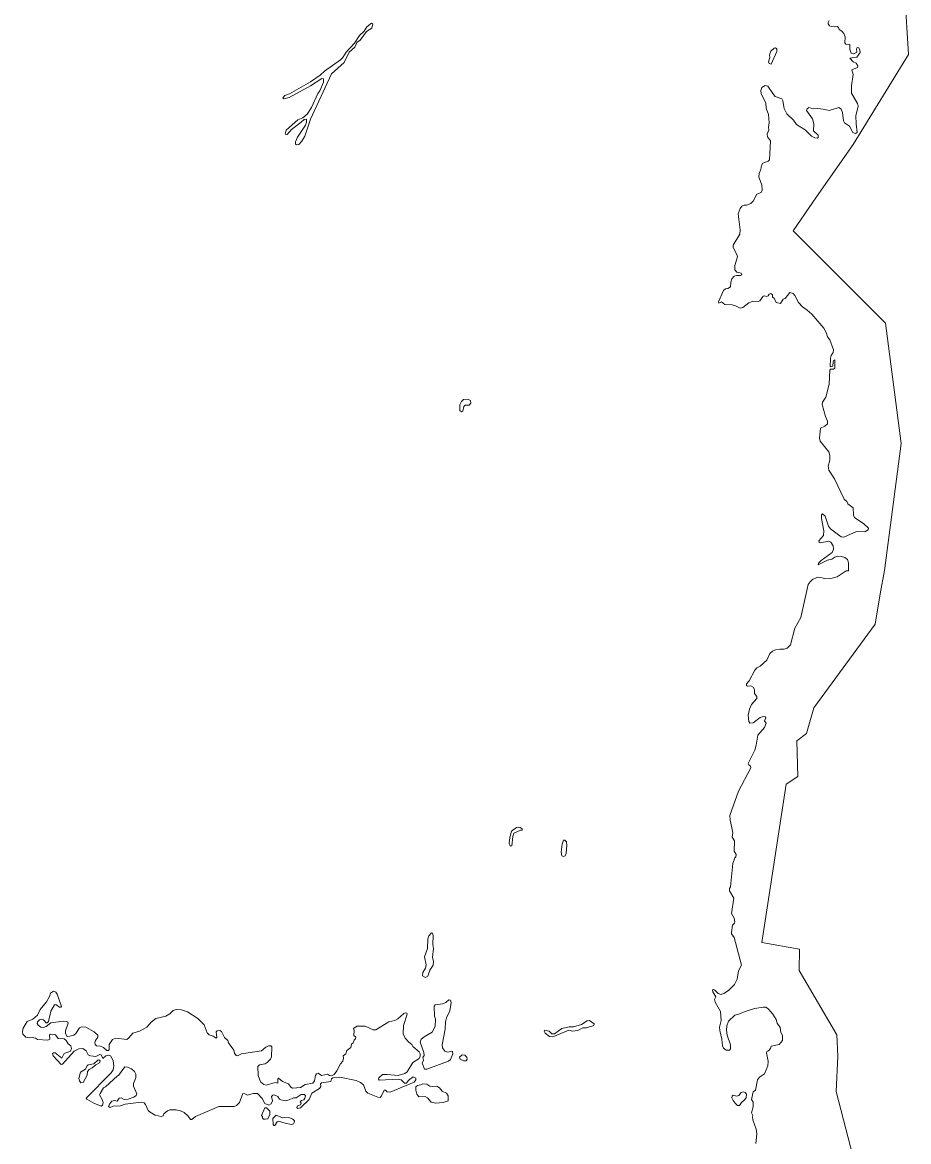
# Model space of a CAD drawing. Extents: x 369010 to 739155, y 6377141 to 6616555.
# Drawn here: x 478252 to 482301, y 6479662 to 6484773 of the extents above; entities that cross this region are included whole.
import ezdxf

# ---------------------------------------------------------------- set-up
doc = ezdxf.new("R2010")
doc.units = 0
doc.header["$LTSCALE"] = 40
doc.layers.add('1', color=7, linetype='Continuous', lineweight=13)

msp = doc.modelspace()

# ---------------------------------------------------------------- linework, layer by layer
at = {"layer": '1'}
for points in [[(482112.33, 6479337.89), (481970.16, 6479890.5), (481977.11, 6480052.53), (481972.48, 6480148.86), (481800.19, 6480443.78), (481802.17, 6480540.6), (481630.05, 6480570.73), (481741.27, 6481294.31), (481794.56, 6481329.56), (481790.26, 6481491.59), (481834.78, 6481526.01), (481867.05, 6481642.86), (482148.24, 6482025.17), (482170.42, 6482163.04), (482190.28, 6482270.45), (482266.25, 6482849.72), (482194.75, 6483399.68), (481772.71, 6483821.39), (481879.96, 6483976.47), (482046.95, 6484214.96), (482300.51, 6484625.9), (482265.92, 6485169.25)], [(482265.92, 6485169.25), (482300.51, 6484625.9), (482046.95, 6484214.96), (481879.96, 6483976.47), (481772.71, 6483821.39), (482194.75, 6483399.68), (482266.25, 6482849.72), (482190.28, 6482270.45), (482170.42, 6482163.04), (482148.24, 6482025.17), (481867.05, 6481642.86), (481834.78, 6481526.01), (481790.26, 6481491.59), (481794.56, 6481329.56), (481741.27, 6481294.31), (481630.05, 6480570.73), (481802.17, 6480540.6), (481800.19, 6480443.78), (481972.48, 6480148.86), (481977.11, 6480052.53), (481970.16, 6479890.5), (482112.33, 6479337.89)], [(481938.22, 6484781.48), (481932.43, 6484772.21), (481932.92, 6484765.75), (481938.55, 6484756.65), (481946.16, 6484753.18), (481955.76, 6484755.49), (481963.04, 6484752.35), (481974.46, 6484753.18), (481980.09, 6484749.04), (481983.23, 6484740.27), (481994.99, 6484732.99), (482004.92, 6484721.23), (482010.54, 6484707), (482009.05, 6484679.2), (482014.02, 6484672.41)], [(482014.02, 6484672.41), (482031.4, 6484671.58), (482032.56, 6484651.06), (482038.35, 6484631.86), (482050.1, 6484629.21), (482063.84, 6484637.32), (482061.85, 6484652.05), (482065.66, 6484658.67), (482073.27, 6484656.03), (482078.23, 6484646.43), (482079.39, 6484635.34), (482063.84, 6484613.99), (482031.73, 6484608.69), (482047.78, 6484592.31), (482061.52, 6484586.85), (482069.13, 6484574.27), (482066.98, 6484565.99), (482041.82, 6484555.73), (482047.95, 6484534.38), (482039.67, 6484482.41), (482040.33, 6484448.81), (482066.65, 6484402.47), (482069.96, 6484390.39), (482059.7, 6484345.71), (482060.36, 6484308.96), (482065.49, 6484269.57), (482058.37, 6484265.11), (482045.96, 6484270.24), (482031.07, 6484298.54), (482008.23, 6484313.6), (482003.1, 6484323.69), (481998.79, 6484361.1), (481991.68, 6484376.99), (481981.58, 6484383.77), (481936.89, 6484370.2), (481910.25, 6484376.65), (481886.25, 6484379.97), (481866.72, 6484377.98), (481845.2, 6484383.61), (481837.09, 6484378.31), (481833.45, 6484370.86), (481862.09, 6484332.47), (481867.05, 6484309.63), (481866.06, 6484277.02), (481887.57, 6484257), (481887.41, 6484247.73), (481882.77, 6484244.58), (481871.35, 6484245.24), (481856.46, 6484253.69), (481827.83, 6484281.66), (481788.44, 6484306.98), (481774.04, 6484325.85), (481744.58, 6484354.48), (481732, 6484379.3), (481726.04, 6484414.06), (481721.41, 6484422.83), (481691.12, 6484434.91), (481679.7, 6484447.99), (481657.03, 6484480.76), (481645.94, 6484484.56), (481630.71, 6484475.46), (481626.08, 6484461.23), (481626.24, 6484448.65), (481648.92, 6484403.63), (481649.91, 6484381.62), (481660.5, 6484351.66), (481664.14, 6484315.75), (481660.5, 6484294.07), (481661.83, 6484281.99), (481654.05, 6484261.46), (481655.7, 6484250.38), (481669.77, 6484231.84), (481664.31, 6484144.95), (481658.35, 6484138.16), (481634.52, 6484129.72), (481627.73, 6484118.63), (481625.08, 6484101.09), (481617.14, 6484082.22), (481615.82, 6484065.51), (481630.71, 6484031.41), (481631.37, 6484006.26), (481626.57, 6483995.66), (481607.38, 6483988.71), (481590, 6483955.61), (481579.07, 6483945.85), (481559.54, 6483938.57), (481548.62, 6483938.23), (481538.86, 6483933.1), (481531.08, 6483923.01), (481522.14, 6483898.68), (481530.91, 6483824.7), (481528.93, 6483805.83), (481498.97, 6483755.35), (481499.47, 6483745.26), (481516.35, 6483712.98), (481518.33, 6483702.23), (481507.25, 6483662.17), (481506.91, 6483641.98), (481515.85, 6483631.89), (481535.71, 6483627.09)], [(481535.71, 6483627.09), (481538.03, 6483620.47), (481533.06, 6483616.99), (481514.2, 6483617.32), (481503.77, 6483613.68), (481493.34, 6483601.93), (481488.21, 6483586.7), (481486.56, 6483565.52), (481474.48, 6483557.74), (481464.05, 6483556.42), (481454.62, 6483548.64), (481431.44, 6483497.17), (481434.26, 6483491.04), (481445.02, 6483496.84), (481461.73, 6483485.08), (481493.84, 6483483.26), (481509.89, 6483478.96), (481531.08, 6483467.21), (481543.16, 6483470.52), (481570.14, 6483492.37), (481589.34, 6483500.15), (481612.51, 6483498.82), (481620.45, 6483501.14), (481636.34, 6483522.82), (481642.3, 6483524.47), (481651.4, 6483521), (481658.19, 6483524.14), (481663.81, 6483532.25), (481670.93, 6483534.9), (481679.37, 6483529.11), (481678.71, 6483518.35), (481686.82, 6483513.06), (481695.59, 6483494.19), (481715.61, 6483489.06), (481727.7, 6483508.26), (481737.13, 6483512.23), (481758.65, 6483538.54), (481773.87, 6483533.91), (481780.99, 6483526.13), (481798.04, 6483494.19), (481815.41, 6483474), (481837.59, 6483459.1), (481857.95, 6483439.57), (481913.06, 6483376.18), (481924.15, 6483356.32), (481929.94, 6483337.46), (481940.04, 6483322.39), (481957.25, 6483277.87), (481955.93, 6483265.46), (481946.49, 6483251.39), (481943.35, 6483239.48), (481942.52, 6483200.42), (481953.78, 6483202.24), (481955.43, 6483222.43), (481958.08, 6483228.72), (481963.54, 6483231.53), (481963.21, 6483193.14), (481958.08, 6483188.67), (481944.01, 6483189.33), (481939.87, 6483184.03), (481937.39, 6483120.31), (481921.83, 6483060.73), (481906.44, 6483038.22), (481905.78, 6483027.63), (481920.84, 6482972.52), (481929.61, 6482952.33), (481930.6, 6482939.09), (481917.53, 6482928.99), (481897.34, 6482919.56), (481893.2, 6482874.21), (481896.35, 6482860.64), (481935.4, 6482811.48), (481940.37, 6482794.77), (481941.03, 6482773.75), (481933.75, 6482746.11), (481935.4, 6482728.07), (481961.22, 6482688.18), (482006.74, 6482595.34), (482018.16, 6482585.57), (482023.29, 6482573.49), (482047.78, 6482555.95), (482048.11, 6482521.85), (482053.57, 6482511.09), (482096.11, 6482482.79), (482116.96, 6482462.93), (482115.97, 6482455.15), (482101.07, 6482446.22), (482063.01, 6482447.54), (482004.09, 6482422.22), (481993, 6482423.21), (481943.02, 6482460.62), (481934.25, 6482472.03), (481919.85, 6482517.55), (481907.27, 6482528.31), (481902.63, 6482523.34), (481901.97, 6482506.79), (481913.72, 6482450.19), (481911.74, 6482429.33), (481890.55, 6482404.67), (481892.21, 6482398.05)], [(481892.21, 6482398.05), (481896.51, 6482396.57), (481936.56, 6482404.01), (481944.67, 6482398.72), (481955.1, 6482381.84), (481956.75, 6482366.61), (481950.8, 6482352.21), (481901.64, 6482315.8), (481889.06, 6482302.72), (481887.08, 6482295.94), (481929.94, 6482316.79), (481949.14, 6482321.26), (481963.87, 6482331.36), (481976.78, 6482335), (481993.17, 6482334.34), (482009.72, 6482328.87), (482020.8, 6482320.27), (482026.27, 6482305.37), (482026.6, 6482267.97), (482014.68, 6482267.97), (481973.97, 6482240.99), (481945.33, 6482233.05), (481918.69, 6482231.23), (481904.95, 6482237.02), (481884.76, 6482238.67), (481861.59, 6482228.91), (481850.67, 6482217.82), (481842.06, 6482206.07), (481807.64, 6482054.8), (481781.32, 6482006.97), (481760.47, 6481930.84), (481746.07, 6481915.11), (481731.5, 6481909.98), (481712.64, 6481910.98), (481692.44, 6481907), (481679.37, 6481901.87), (481666.96, 6481890.45), (481652.56, 6481860.5), (481621.94, 6481832.2), (481606.71, 6481824.91), (481597.28, 6481814.32), (481572.62, 6481766.33), (481560.37, 6481752.42), (481559.38, 6481745.31), (481565.17, 6481742), (481579.9, 6481742.66), (481590, 6481736.54), (481597.11, 6481726.44), (481596.45, 6481707.57), (481606.71, 6481694.83), (481607.04, 6481685.73), (481583.54, 6481658.42), (481574.11, 6481636.9), (481567.99, 6481608.6), (481570.14, 6481579.64), (481575.93, 6481572.52), (481590.33, 6481573.68), (481623.1, 6481599.17), (481635.84, 6481603.3), (481645.94, 6481601.81), (481648.92, 6481597.18), (481642.63, 6481582.78), (481649.25, 6481572.69), (481642.63, 6481553.16), (481611.68, 6481517.74), (481604.73, 6481472.56), (481597.94, 6481450.05), (481568.15, 6481387.98), (481570.8, 6481381.69), (481578.25, 6481376.56), (481579.9, 6481368.12), (481523.8, 6481262.86), (481484.24, 6481150.65), (481485.23, 6481129.14), (481497.48, 6481073.53), (481494.17, 6481052.01), (481504.93, 6481035.46), (481502.94, 6480987.96), (481512.71, 6480972.24), (481511.38, 6480961.98), (481506.58, 6480957.01), (481497.48, 6480931.69), (481486.56, 6480825.77), (481481.76, 6480817), (481482.42, 6480807.23), (481501.95, 6480772.81), (481491.69, 6480704.12), (481503.94, 6480681.61), (481506.42, 6480665.39), (481505.42, 6480658.61), (481496.32, 6480650.5), (481490.86, 6480616.24), (481491.85, 6480610.12), (481503.27, 6480594.39), (481537.53, 6480466.95), (481522.8, 6480441.47), (481517.18, 6480403.4), (481504.43, 6480379.9), (481477.12, 6480352.59), (481456.1, 6480337.7)], [(478645.02, 6480077.69), (478638.4, 6480078.35), (478623.17, 6480092.09), (478609.1, 6480097.88), (478590.24, 6480098.87), (478584.78, 6480105.33), (478583.12, 6480114.76), (478585.77, 6480123.53), (478597.19, 6480138.93), (478596.53, 6480147.7), (478579.81, 6480163.92), (478541.91, 6480183.78), (478522.38, 6480186.42), (478512.95, 6480181.46), (478496.07, 6480155.48), (478487.29, 6480148.03), (478469.75, 6480142.73), (478456.18, 6480142.4), (478449.39, 6480154.81), (478449.72, 6480167.56), (478460.81, 6480202.31), (478460.15, 6480207.28), (478454.52, 6480210.75), (478440.62, 6480211.42), (478382.03, 6480203.64), (478360.85, 6480187.42), (478348.11, 6480182.45), (478337.02, 6480183.78), (478325.1, 6480193.21), (478320.47, 6480200.66), (478321.79, 6480208.27), (478330.56, 6480217.71), (478339.66, 6480220.52), (478349.43, 6480217.37), (478360.52, 6480203.97), (478365.98, 6480203.97), (478371.61, 6480209.6), (478382.86, 6480257.76), (478399.08, 6480286.39), (478405.54, 6480287.71), (478422.25, 6480275.3), (478427.71, 6480275.3), (478430.69, 6480279.11), (478411.82, 6480335.21), (478405.54, 6480344.98), (478394.78, 6480348.12), (478381.04, 6480339.18), (478376.74, 6480324.79), (478362.67, 6480299.46), (478333.21, 6480264.54), (478320.8, 6480239.22), (478299.61, 6480220.35), (478274.79, 6480209.6), (478255.26, 6480179.31), (478252.28, 6480164.58), (478254.93, 6480152.33), (478268.5, 6480138.59), (478282.9, 6480135.62), (478296.3, 6480137.6), (478312.36, 6480133.96), (478322.12, 6480128.17), (478368.63, 6480125.52), (478377.4, 6480129.82), (478376.08, 6480149.02), (478381.21, 6480153.16), (478388.65, 6480150.01), (478397.09, 6480151.34), (478402.89, 6480150.01), (478415.3, 6480133.46), (478442.94, 6480130.48), (478452.7, 6480123.53), (478461.48, 6480107.98), (478473.89, 6480099.87), (478476.87, 6480087.45), (478471.9, 6480074.21), (478442.94, 6480064.61), (478432.84, 6480043.59), (478401.4, 6480066.6), (478394.78, 6480067.92), (478389.65, 6480063.79), (478392.46, 6480054.02), (478430.03, 6480013.64), (478435.82, 6480015.29), (478488.78, 6480074.88), (478509.8, 6480085.47), (478528.34, 6480087.45), (478544.39, 6480077.03), (478553.16, 6480058.16), (478563.26, 6480053.03), (478588.09, 6480050.38), (478606.13, 6480059.15), (478612.91, 6480058.49), (478619.37, 6480040.95), (478634.1, 6480053.69), (478646.01, 6480056.84), (478655.45, 6480053.36), (478667.69, 6480032.18), (478670.01, 6480006.19), (478667.69, 6479989.81), (478658.59, 6479976.23)], [(481456.1, 6480337.7), (481442.53, 6480333.72), (481430.12, 6480338.69), (481415.89, 6480353.58), (481409.6, 6480355.9), (481405.13, 6480353.58), (481405.46, 6480345.47), (481419.36, 6480322.3), (481413.57, 6480311.05), (481416.55, 6480297.97), (481440.88, 6480255.94), (481444.68, 6480215.22), (481437.07, 6480183.78), (481437.4, 6480169.05), (481447.99, 6480129.33), (481449.98, 6480099.7), (481455.61, 6480088.78), (481466.53, 6480080.17), (481482.92, 6480080.17), (481487.05, 6480085.14), (481487.05, 6480103.67), (481471.83, 6480148.19), (481468.85, 6480170.7), (481469.84, 6480189.9), (481477.62, 6480212.41), (481506.58, 6480239.39), (481525.62, 6480243.36), (481553.92, 6480255.94), (481596.62, 6480269.01), (481637.5, 6480276.46), (481648.75, 6480275.8), (481659.18, 6480268.35), (481680.69, 6480243.36), (481695.42, 6480219.53), (481699.56, 6480202.98), (481713.96, 6480182.78), (481717.27, 6480159.94), (481724.55, 6480147.03), (481723.89, 6480122.87), (481709.49, 6480105), (481673.25, 6480098.21), (481669.6, 6480087.78), (481660.83, 6480076.7), (481653.72, 6480074.71), (481651.07, 6480066.93), (481659.18, 6480028.53), (481656.7, 6480008.34), (481641.63, 6479971.27), (481618.8, 6479955.88), (481610.35, 6479943.46), (481600.92, 6479897.29), (481589.83, 6479888.52), (481582.38, 6479853.43), (481590, 6479841.35), (481589.67, 6479820.83), (481582.38, 6479792.86), (481589.34, 6479780.77), (481587.02, 6479775.64), (481588.67, 6479761.91), (481603.57, 6479718.71), (481607.21, 6479697.86), (481602.24, 6479652.84)], [(479993.38, 6480192.55), (480009.93, 6480244.02), (480007.94, 6480248.65), (480001.16, 6480250.14), (479994.04, 6480247), (479967.56, 6480222.5), (479954.32, 6480215.39), (479925.85, 6480208.27), (479867.27, 6480171.69), (479854.69, 6480172.36), (479818.61, 6480189.4), (479779.88, 6480189.73), (479764.16, 6480177.98), (479768.13, 6480169.21), (479766.81, 6480146.7), (479775.91, 6480138.93), (479774.25, 6480131.48), (479768.46, 6480125.52), (479763.99, 6480113.11), (479755.22, 6480106.65), (479752.08, 6480091.09), (479734.37, 6480077.36), (479729.24, 6480062.46), (479717.82, 6480053.69), (479719.14, 6480043.59), (479715.83, 6480029.2), (479704.74, 6480017.45), (479688.36, 6479985.34), (479675.94, 6479968.95), (479664.69, 6479962.17), (479655.42, 6479963.16), (479645.99, 6479970.61), (479619.34, 6479964.48), (479602.96, 6479974.58), (479595.51, 6479971.93), (479590.87, 6479963.16), (479587.4, 6479939.33), (479579.79, 6479928.9), (479543.71, 6479922.11), (479522.52, 6479909.7), (479485.95, 6479905.56), (479477.84, 6479911.03), (479468.4, 6479925.09), (479440.1, 6479936.35), (479422.56, 6479951.08), (479419.08, 6479946.44), (479418.42, 6479928.57), (479407.33, 6479931.22), (479365.95, 6479919.14), (479354.87, 6479922.11), (479339.64, 6479934.2), (479329.87, 6479963.82), (479328.39, 6480004.2), (479335.83, 6480012.65), (479361.65, 6480017.45), (479369.76, 6480022.41), (479385.98, 6480037.97), (479390.95, 6480049.06), (479391.61, 6480094.24), (479387.64, 6480098.87), (479375.88, 6480099.54), (479363.97, 6480093.25), (479344.11, 6480076.36), (479252.75, 6480063.46), (479234.88, 6480053.36), (479229.25, 6480054.85), (479221.47, 6480065.94), (479218.82, 6480079.67), (479194.33, 6480112.28), (479190.35, 6480124.2), (479175.46, 6480137.6), (479162.05, 6480164.91), (479153.61, 6480169.87), (479141.53, 6480167.56), (479137.06, 6480162.59), (479141.03, 6480136.94), (479138.06, 6480133.63), (479123.82, 6480143.72), (479104.95, 6480150.01), (479096.18, 6480158.45), (479081.95, 6480195.53), (479054.48, 6480224.16), (479005.82, 6480254.78), (478978.84, 6480263.55), (478954.51, 6480265.54), (478940.77, 6480260.24), (478925.71, 6480246.01), (478906.85, 6480234.59), (478861.17, 6480223.5), (478839.98, 6480206.95), (478820.45, 6480184.11), (478787.52, 6480165.9), (478756.57, 6480156.8), (478738.86, 6480135.95), (478728.76, 6480128.83), (478679.61, 6480133.96), (478663.72, 6480127.84), (478648.16, 6480105), (478648.83, 6480081.99), (478645.02, 6480077.69)], [(478859.02, 6479783.09), (478885.83, 6479776.97), (478895.26, 6479780.28), (478899.07, 6479788.72), (478914.46, 6479802.62), (478925.71, 6479806.26), (478954.35, 6479806.92), (478975.2, 6479802.62), (478991.42, 6479794.51), (479009.62, 6479778.29), (479019.89, 6479763.23), (479026.01, 6479762.24), (479042.56, 6479775.97), (479148.98, 6479821.49), (479220.31, 6479822.48), (479231.07, 6479826.45), (479244.81, 6479841.02), (479259.37, 6479881.07), (479267.81, 6479880.74), (479279.89, 6479873.29), (479306.37, 6479882.06), (479325.57, 6479881.73), (479348.08, 6479858.56), (479360.49, 6479836.55), (479377.37, 6479828.77), (479389.29, 6479834.56), (479394.75, 6479848.63), (479390.95, 6479868.33), (479396.74, 6479874.62), (479402.03, 6479875.61), (479419.91, 6479867.17), (479427.36, 6479855.42), (479432.82, 6479852.11), (479453.67, 6479848.63), (479471.05, 6479852.44), (479490.58, 6479862.2), (479502.16, 6479861.21), (479525.67, 6479876.93), (479540.56, 6479876.93), (479546.19, 6479870.97), (479543.21, 6479860.22), (479537.75, 6479852.44), (479527.32, 6479850.12), (479521.36, 6479844), (479526.33, 6479836.88), (479522.02, 6479829.93), (479509.45, 6479825.46), (479505.81, 6479818.34), (479509.94, 6479813.38), (479523.18, 6479816.69), (479562.9, 6479854.42), (479574.16, 6479883.06), (479609.58, 6479903.91), (479615.87, 6479913.34), (479614.54, 6479925.09), (479619.34, 6479930.56), (479661.21, 6479935.85), (479663.86, 6479948.43), (479670.32, 6479953.4), (479701.93, 6479955.71), (479777.56, 6479940.98), (479796.76, 6479931.88), (479810.17, 6479921.12), (479821.42, 6479891.83), (479830.52, 6479883.39), (479876.37, 6479864.19), (479886.13, 6479863.53), (479893.25, 6479870.31), (479904.67, 6479896.79), (479911.46, 6479896.79), (479919.23, 6479889.51), (479932.64, 6479887.52), (480041.54, 6479933.87), (480048.99, 6479944.62), (480049.65, 6479951.74), (480037.57, 6479957.53), (480021.19, 6479945.95), (480005.3, 6479928.24), (479997.68, 6479928.57), (479983.12, 6479943.96), (479970.38, 6479946.44), (479881.5, 6479942.31), (479878.36, 6479947.11), (479880.18, 6479952.73), (479897.55, 6479967.63), (479919.23, 6479968.62), (479968.22, 6479963.16), (479999.5, 6479972.92), (480010.26, 6479981.03), (480035.42, 6480022.41), (480065.04, 6480041.61), (480069.68, 6480051.7), (480069.35, 6480063.46), (480064.22, 6480072.56), (480035.25, 6480096.23), (480031.61, 6480105.66), (480017.38, 6480115.75), (480000.17, 6480134.95), (479991.39, 6480153.82), (479993.38, 6480192.55)], [(478658.59, 6479976.23), (478543.9, 6479860.88), (478546.88, 6479855.09), (478578.98, 6479836.88), (478611.92, 6479824.47), (478617.71, 6479828.44), (478620.69, 6479839.2), (478618.87, 6479851.11), (478604.31, 6479875.28), (478607.45, 6479882.06), (478622.84, 6479907.88), (478631.28, 6479911.36), (478686.06, 6479962.17), (478691.69, 6479963.82), (478720.32, 6480002.88), (478732.9, 6480001.23), (478750.28, 6479993.45), (478764.18, 6479981.7), (478770.14, 6479969.95), (478770.14, 6479953.06), (478759.38, 6479926.75), (478759.38, 6479915.66), (478774.44, 6479879.41), (478772.13, 6479872.3), (478762.03, 6479865.18), (478735.05, 6479855.75), (478717.18, 6479854.09), (478703.44, 6479862.53), (478694.01, 6479860.55), (478685.9, 6479846.98), (478672.66, 6479849.79), (478660.91, 6479846.31), (478649.82, 6479833.57), (478646.18, 6479821.49), (478652.8, 6479818.34), (478667.69, 6479823.47), (478700.63, 6479825.13), (478722.14, 6479833.24), (478795.13, 6479842.01), (478807.88, 6479838.2), (478815.32, 6479830.92), (478827.24, 6479804.61), (478835.35, 6479796.83), (478859.02, 6479783.09)]]:
    msp.add_lwpolyline(points, dxfattribs=at)
for points in [[(479610.57, 6484460.07), (479601.63, 6484448.15), (479572.34, 6484383.44), (479553.47, 6484352.82), (479532.95, 6484336.6), (479510.61, 6484327.5), (479457.15, 6484281.16), (479453.01, 6484261.63), (479461.78, 6484261.3), (479481.97, 6484283.48), (479526.49, 6484316.41), (479538.91, 6484328.99), (479550.49, 6484330.64), (479550.82, 6484317.07), (479545.36, 6484303.01), (479508.29, 6484248.06), (479500.18, 6484227.2), (479499.52, 6484216.12), (479504.98, 6484212.81), (479515.74, 6484215.45), (479529.47, 6484229.85), (479542.88, 6484252.53), (479567.7, 6484330.98), (479664.52, 6484537.86), (479721.46, 6484589.33), (479744.79, 6484636.66), (479770.28, 6484659.83), (479780.54, 6484680.02), (479794.78, 6484691.94), (479824.07, 6484730.83), (479849.23, 6484746.89), (479853.36, 6484766.25), (479847.74, 6484769.73), (479825.56, 6484752.18), (479813.81, 6484733.15), (479791.63, 6484713.29), (479768.96, 6484677.04), (479731.55, 6484636.33), (479716.66, 6484612.66), (479704.91, 6484601.24), (479631.59, 6484550.1), (479612.39, 6484531.73), (479567.87, 6484500.45), (479472.04, 6484446.83), (479450.86, 6484438.72), (479441.76, 6484427.63), (479445.89, 6484424.15), (479471.38, 6484428.95), (479569.03, 6484482.58), (479619.67, 6484516.84), (479627.29, 6484515.02), (479627.29, 6484499.29)], [(481692.61, 6484656.19), (481685.82, 6484655.03), (481670.93, 6484641.3), (481665.14, 6484624.08), (481667.12, 6484612.99), (481660.67, 6484592.8), (481662.82, 6484585.19), (481672.09, 6484581.71), (481697.91, 6484639.81), (481698.4, 6484652.38)], [(480267.95, 6483051.13), (480258.02, 6483041.04), (480250.9, 6483026.14), (480251.24, 6482999.83), (480258.35, 6482994.37), (480264.31, 6482996.85), (480268.28, 6483018.03), (480274.74, 6483024.32), (480292.78, 6483024.49), (480300.22, 6483033.76), (480299.23, 6483045.84), (480285, 6483052.62)], [(480517.04, 6481098.19), (480509.26, 6481096.37), (480487.08, 6481079.65), (480478.31, 6481050.69), (480475.33, 6481025.36), (480479.96, 6481012.95), (480484.1, 6481010.63), (480488.07, 6481012.95), (480492.04, 6481054.99), (480497.84, 6481069.89), (480527.13, 6481083.95), (480535.57, 6481083.95), (480534.58, 6481090.74), (480526.47, 6481096.86)], [(480723.58, 6481037.78), (480717.29, 6481020.4), (480713.82, 6480984.32), (480716.96, 6480967.11), (480723.92, 6480963.47), (480731.69, 6480966.78), (480735.5, 6480977.86), (480739.8, 6481015.93), (480737.16, 6481030.16), (480730.37, 6481037.78)], [(480121.15, 6480614.91), (480109.07, 6480601.18), (480104.76, 6480587.11), (480102.78, 6480543.58), (480088.71, 6480505.85), (480097.48, 6480468.94), (480094.17, 6480454.04), (480080.93, 6480434.18), (480080.6, 6480419.12), (480093.18, 6480412.01), (480103.94, 6480417.3), (480114.2, 6480445.27), (480128.93, 6480468.28), (480130.91, 6480484.99), (480126.28, 6480504.52), (480130.25, 6480544.24), (480126.61, 6480562.12), (480128.6, 6480602.83), (480125.95, 6480613.92)], [(480200.59, 6480308.9), (480186.52, 6480297.15), (480171.63, 6480291.69), (480138.36, 6480287.05), (480133.73, 6480280.93), (480135.05, 6480234.92), (480140.02, 6480221.35), (480137.87, 6480187.42), (480124.79, 6480162.1), (480088.05, 6480140.58), (480074.48, 6480129.16), (480068.85, 6480116.42), (480086.56, 6480069.25), (480086.89, 6480055.35), (480082.09, 6480045.25), (480084.41, 6480033.5), (480078.45, 6480020.76), (480089.37, 6479993.12), (480099.8, 6479993.12), (480199.1, 6480029.2), (480207.87, 6480037.31), (480218.63, 6480062.46), (480216.65, 6480073.22), (480213, 6480075.54), (480195.46, 6480070.57), (480182.72, 6480074.88), (480171.79, 6480090.43), (480169.64, 6480104.5), (480183.54, 6480175.67), (480185.37, 6480208.27), (480190, 6480227.8), (480204.89, 6480258.75), (480211.68, 6480296.82), (480208.2, 6480307.9)], [(480832.32, 6480214.06), (480806.83, 6480196.19), (480769.76, 6480186.26), (480750.06, 6480186.59), (480716.63, 6480177.82), (480682.37, 6480154.65), (480671.45, 6480154.15), (480658.04, 6480166.73), (480637.19, 6480170.7), (480635.2, 6480166.4), (480640.34, 6480157.79), (480660.36, 6480142.07), (480675.09, 6480139.75), (480747.91, 6480171.53), (480765.62, 6480166.73), (480789.45, 6480168.88), (480812.63, 6480181.96), (480828.35, 6480181.96), (480862.11, 6480192.05), (480863.6, 6480200.33), (480842.08, 6480214.56)], [(480279.21, 6480030.52), (480284.01, 6480038.63), (480282.35, 6480047.4), (480273.58, 6480056.34), (480260.83, 6480058.49), (480248.59, 6480047.24), (480251.4, 6480037.97), (480268.12, 6480031.18)], [(478598.68, 6480034.82), (478578.32, 6480016.62), (478553.5, 6480011.98), (478547.04, 6480006.19), (478540.42, 6479992.45), (478517.42, 6479979.71), (478510.8, 6479950.75), (478512.78, 6479939.16), (478519.4, 6479930.06), (478530.66, 6479931.88), (478548.7, 6479965.15), (478550.19, 6479981.7), (478557.14, 6479991.79), (478570.71, 6479998.08), (478587.09, 6480012.31), (478604.97, 6480022.08), (478607.62, 6480030.19), (478605.3, 6480034.16)], [(480092.02, 6479867.17), (480102.12, 6479861.87), (480119, 6479842.01), (480140.18, 6479836.88), (480174.94, 6479840.52), (480197.78, 6479848.3), (480196.78, 6479871.64), (480190, 6479883.72), (480169.64, 6479891.83), (480156.9, 6479906.89), (480145.81, 6479914.34), (480124.29, 6479913.34), (480114.03, 6479915.33), (480099.3, 6479924.76), (480081.43, 6479925.76), (480072.99, 6479920.79), (480056.93, 6479918.31), (480050.15, 6479912.68), (480048.82, 6479897.45), (480054.78, 6479878.26), (480063.22, 6479865.84)], [(481545.97, 6479888.85), (481536.21, 6479885.87), (481525.45, 6479872.63), (481515.36, 6479868.99), (481499.47, 6479873.62), (481494.01, 6479869.32), (481493.67, 6479861.87), (481498.8, 6479850.12), (481507.58, 6479837.05), (481519.33, 6479827.12), (481528.43, 6479827.12), (481536.87, 6479840.69), (481549.95, 6479850.45), (481558.39, 6479861.87), (481560.37, 6479878.09), (481554.41, 6479886.2)], [(479361.98, 6479763.89), (479374.06, 6479766.21), (479383.17, 6479786.07), (479383.17, 6479800.8), (479367.78, 6479816.36), (479359.67, 6479816.69), (479344.94, 6479780.94), (479348.74, 6479775.97), (479348.58, 6479769.19), (479354.2, 6479763.89)], [(479411.8, 6479782.6), (479396.74, 6479767.87), (479397.73, 6479740.56), (479400.38, 6479734.93), (479405.51, 6479734.93), (479415.94, 6479752.31), (479422.23, 6479755.45), (479452.18, 6479745.69), (479482.14, 6479740.23), (479490.25, 6479743.54), (479494.39, 6479749.33), (479495.05, 6479756.78), (479487.27, 6479764.56), (479470.06, 6479771.84), (479440.1, 6479771.18)]]:
    msp.add_lwpolyline(points, close=True, dxfattribs=at)

doc.saveas('drawing.dxf')
